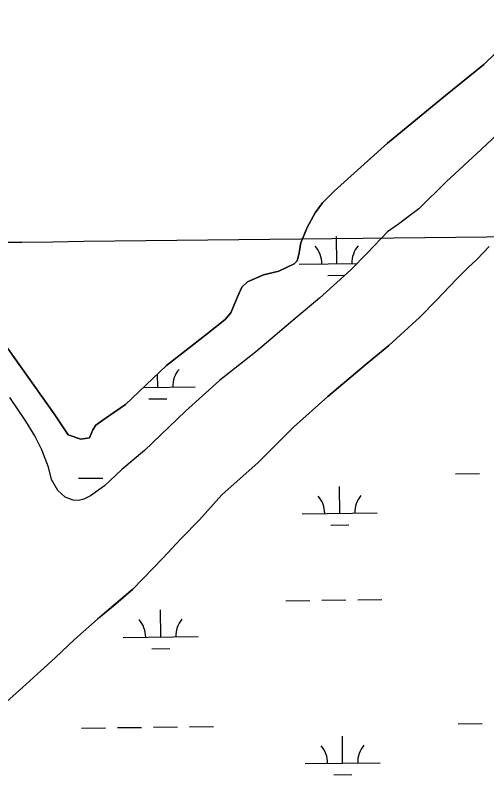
# Model space of a CAD drawing. Extents: x 3684037 to 3722149, y 433263 to 459021.
# Drawn here: x 3694069 to 3694697, y 450156 to 451168 of the extents above; entities that cross this region are included whole.
import ezdxf

# ---------------------------------------------------------------- set-up
doc = ezdxf.new("R2010")
doc.units = 0
for name, color, linetype in [('V-GRID-MAJR', 7, 'Continuous'), ('V-TOPO-SHOR', 7, 'Continuous'), ('V-WETL-SWMP', 7, 'Continuous')]:
    doc.layers.add(name, color=color, linetype=linetype)

msp = doc.modelspace()

# ---------------------------------------------------------------- linework, layer by layer
at = {"layer": 'V-GRID-MAJR'}
msp.add_spline([(3688126.822, 450798.393), (3693416.122, 450858.018), (3698705.414, 450918.412), (3703994.696, 450979.575), (3709283.97, 451041.507), (3714573.235, 451104.20900000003), (3719862.491, 451167.68)], degree=3, dxfattribs=at)
at = {"layer": 'V-TOPO-SHOR'}
for points in [[(3694737.663, 451145.62200000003), (3694692.9820000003, 451102.021), (3694641.794, 451060.678), (3694564.444, 450997.185), (3694493.575, 450933.2), (3694477.911, 450917.674), (3694468.095, 450904.585), (3694457.786, 450885.016), (3694449.258, 450864.299), (3694446.536, 450848.95900000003), (3694444.302, 450840.69), (3694440.2430000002, 450836.512), (3694419.787, 450826.8), (3694399.262, 450821.797), (3694378.211, 450812.667), (3694370.664, 450805.49700000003), (3694364.966, 450792.467), (3694355.859, 450771.152), (3694348.339, 450762.216), (3694322.741, 450741.83900000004), (3694270.367, 450701.069), (3694215.8000000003, 450649.087), (3694188.412, 450630.44800000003), (3694176.186, 450621.445), (3694172.151, 450615.50200000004), (3694167.596, 450604.846), (3694155.855, 450602.911), (3694139.2970000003, 450608.55700000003), (3694120.6520000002, 450636.533), (3694058.7800000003, 450723.909)], [(3694733.012, 451029.501), (3694689.785, 450989.206), (3694643.023, 450945.893), (3694606.233, 450909.83), (3694590.416, 450897.73), (3694579.281, 450889.266), (3694564.622, 450878.958), (3694537.787, 450850.737), (3694515.603, 450828.506), (3694474.102, 450790.598), (3694444.257, 450765.886), (3694388.66, 450718.995)], [(3694700.011, 450859.357), (3694684.264, 450842.547), (3694671.9820000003, 450831.711), (3694656.81, 450816.09500000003), (3694629.975, 450787.874), (3694607.794, 450765.643), (3694566.293, 450727.734), (3694536.447, 450703.023), (3694485.092, 450659.804)], [(3694388.66, 450718.995), (3694340.646, 450680.995), (3694295.637, 450640.074), (3694240.724, 450587.76), (3694210.887, 450562.456), (3694187.511, 450540.80100000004), (3694168.752, 450527.501), (3694159.931, 450523.229), (3694152.8510000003, 450521.349), (3694145.738, 450521.841), (3694135.021, 450525.83), (3694125.42, 450534.575), (3694116.917, 450549.257), (3694113.126, 450565.784), (3694103.91, 450588.749), (3694094.755, 450607.568), (3694082.631, 450626.936), (3694061.449, 450658.608)], [(3694485.092, 450659.804), (3694439.63, 450618.783), (3694392.43, 450571.978), (3694344.011, 450528.656), (3694314.131, 450495.532), (3694289.966, 450470.661), (3694265.237, 450444.615), (3694225.549, 450403.17100000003), (3694202.478, 450383.572), (3694178.2460000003, 450363.37200000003), (3694147.696, 450336.075), (3694121.774, 450311.76300000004), (3694102.755, 450294.556), (3694078.558, 450272.021), (3694047.9990000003, 450245.30700000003)]]:
    msp.add_lwpolyline(points, dxfattribs=at)
at = {"layer": 'V-WETL-SWMP'}
for p, q in [((3694497.180318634, 450836.71980109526), (3694496.7614364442, 450872.7173629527)), ((3694447.1837034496, 450836.1380200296), (3694524.1119282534, 450837.03318832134)), ((3694485.360680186, 450821.15021872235), (3694507.8367028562, 450821.41175891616)), ((3694258.6079618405, 450672.0707222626), (3694258.4031501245, 450689.67166730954)), ((3694239.6966303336, 450671.8506622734), (3694308.6045770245, 450672.6525033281)), ((3694246.788323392, 450656.5011398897), (3694270.786698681, 450656.7803948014)), ((3694153.1682948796, 450550.76465788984), (3694185.166128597, 450551.13699777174)), ((3694655.0424303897, 450556.60449743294), (3694687.040264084, 450556.97683731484)), ((3694501.051310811, 450504.06715900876), (3694500.6324282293, 450540.06472158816)), ((3694451.0546956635, 450503.48537794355), (3694551.0479259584, 450504.6489400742)), ((3694489.23167254, 450488.4975763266), (3694513.2300478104, 450488.77683123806)), ((3694428.991404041, 450387.78882677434), (3694460.989237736, 450388.16116665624)), ((3694476.988154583, 450388.34733659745), (3694508.985988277, 450388.7196764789)), ((3694524.984905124, 450388.90584642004), (3694556.982738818, 450389.27818630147)), ((3694262.478955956, 450339.41807693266), (3694262.060073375, 450375.41563951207)), ((3694212.482340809, 450338.83629586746), (3694312.4755711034, 450339.99985799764)), ((3694250.659317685, 450323.8484942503), (3694274.657692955, 450324.12774916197)), ((3694157.0392903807, 450218.11201015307), (3694189.0371240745, 450218.48435003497)), ((3694205.036040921, 450218.6705199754), (3694237.0338746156, 450219.04285985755)), ((3694253.032791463, 450219.2290297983), (3694285.030625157, 450219.6013696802)), ((3694301.029542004, 450219.7875396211), (3694333.027375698, 450220.1598795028)), ((3694658.913312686, 450223.95202157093), (3694690.9111463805, 450224.32436145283)), ((3694504.9221931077, 450171.41468314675), (3694504.5033105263, 450207.4122457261)), ((3694454.9255779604, 450170.8329020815), (3694554.9188082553, 450171.9964642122)), ((3694493.1025548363, 450155.8451004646), (3694517.1009301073, 450156.124355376))]:
    msp.add_line(p, q, dxfattribs=at)
for points in [[(3694058.781, 450723.909), (3694120.6520000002, 450636.533), (3694139.298, 450608.556), (3694155.856, 450602.91000000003), (3694167.597, 450604.84500000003), (3694172.151, 450615.50200000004), (3694176.185, 450621.445), (3694188.413, 450630.44800000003), (3694215.801, 450649.086), (3694270.367, 450701.069), (3694322.74, 450741.83900000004), (3694348.338, 450762.216), (3694355.859, 450771.152), (3694364.967, 450792.467), (3694370.664, 450805.496), (3694378.211, 450812.666), (3694399.2630000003, 450821.797), (3694419.787, 450826.8), (3694440.2430000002, 450836.511), (3694444.302, 450840.689), (3694446.537, 450848.95900000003), (3694449.258, 450864.298), (3694457.786, 450885.017), (3694468.096, 450904.585), (3694477.911, 450917.673), (3694493.575, 450933.199), (3694564.444, 450997.186), (3694641.794, 451060.678), (3694692.9820000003, 451102.02), (3694737.664, 451145.62200000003)], [(3694733.012, 451029.501), (3694689.786, 450989.207), (3694643.024, 450945.89400000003), (3694606.2320000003, 450909.83), (3694579.281, 450889.266), (3694564.6210000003, 450878.958), (3694537.786, 450850.737), (3694515.603, 450828.506), (3694474.103, 450790.598), (3694444.257, 450765.887), (3694388.66, 450718.995), (3694340.647, 450680.994), (3694295.637, 450640.074), (3694240.724, 450587.76), (3694210.887, 450562.457), (3694187.511, 450540.80100000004), (3694168.752, 450527.501), (3694159.931, 450523.229), (3694152.8510000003, 450521.35000000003), (3694145.738, 450521.84), (3694135.02, 450525.83), (3694125.419, 450534.575), (3694116.916, 450549.25800000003), (3694113.125, 450565.78500000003), (3694103.91, 450588.748), (3694094.756, 450607.567), (3694082.632, 450626.935), (3694061.448, 450658.608)], [(3694684.2630000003, 450842.548), (3694700.0100000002, 450859.357)], [(3694047.9990000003, 450245.30700000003), (3694078.558, 450272.021), (3694102.755, 450294.556), (3694121.774, 450311.762), (3694147.696, 450336.074), (3694178.247, 450363.37200000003), (3694180.133, 450364.945), (3694199.468, 450381.063), (3694225.549, 450403.172), (3694265.237, 450444.614), (3694289.966, 450470.66000000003), (3694314.13, 450495.531), (3694344.012, 450528.657), (3694392.431, 450571.977), (3694439.631, 450618.782), (3694485.091, 450659.805), (3694536.447, 450703.02400000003), (3694566.293, 450727.735), (3694607.793, 450765.643), (3694629.9760000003, 450787.874), (3694656.811, 450816.09500000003), (3694671.983, 450831.711), (3694684.2630000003, 450842.548)]]:
    msp.add_lwpolyline(points, dxfattribs=at)
for centre, radius, start, end in [((3694441.935597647, 450836.551786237), 35.24628790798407, 359.89486699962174, 41.43852533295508), ((3694552.4139903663, 450837.8373580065), 35.246287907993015, 139.89486394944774, 181.43852228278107), ((3694313.841633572, 450673.18827917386), 35.246287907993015, 139.89486394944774, 181.43852228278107), ((3694445.80658986, 450503.8991441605), 35.24628790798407, 359.89486698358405, 41.43852531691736), ((3694556.2849824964, 450505.18471592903), 35.246287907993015, 139.8948639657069, 181.43852229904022), ((3694207.2342350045, 450339.25006208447), 35.24628790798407, 359.89486698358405, 41.43852531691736), ((3694317.712627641, 450340.535633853), 35.246287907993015, 139.8948639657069, 181.43852229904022), ((3694449.6774721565, 450171.2466682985), 35.24628790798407, 359.89486698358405, 41.43852531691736), ((3694560.155864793, 450172.532240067), 35.246287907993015, 139.8948639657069, 181.43852229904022)]:
    msp.add_arc(centre, radius, start, end, dxfattribs=at)

doc.saveas('drawing.dxf')
